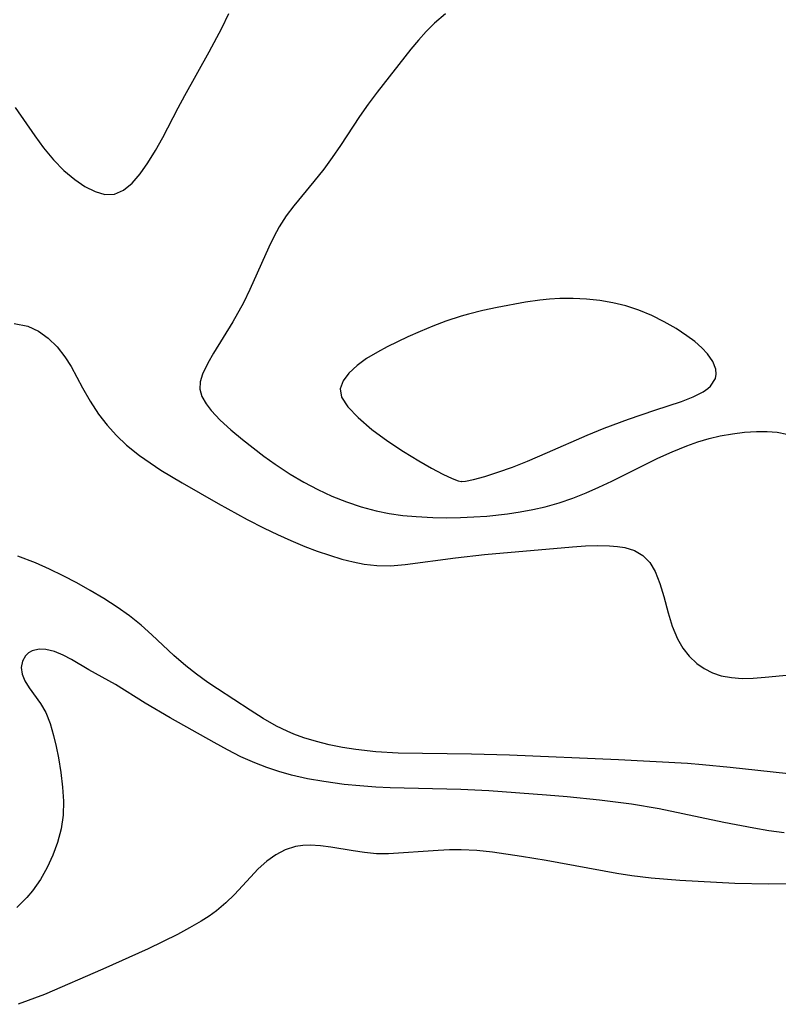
# Model space of a CAD drawing. Header units: metres. Extents: x 1073367 to 1082519, y 1569854 to 1574957.
# Tile 1028 of 1056: x 1080907 to 1080996, y 1573222 to 1573337. Entities that reach past the tile are written whole.
import ezdxf

# ---------------------------------------------------------------- set-up
doc = ezdxf.new("R2010")
doc.units = ezdxf.units.M
doc.layers.add('CGG_CurvaNivelLidar_v1', color=253, linetype='Continuous', lineweight=30)

msp = doc.modelspace()

# ---------------------------------------------------------------- linework, layer by layer
at = {"layer": 'CGG_CurvaNivelLidar_v1'}
for p, q in [((1080930.4088, 1573336.0589, 72), (1080931.2411, 1573337.763, 72)), ((1080956.6242, 1573337.7441, 72), (1080955.334, 1573336.636, 72)), ((1080955.334, 1573336.636, 72), (1080954.3817, 1573335.6763, 72)), ((1080928.9377, 1573333.2798, 72), (1080930.4088, 1573336.0589, 72)), ((1080954.3817, 1573335.6763, 72), (1080953.4677, 1573334.6547, 72)), ((1080953.4677, 1573334.6547, 72), (1080952.5807, 1573333.5886, 72)), ((1080926.0529, 1573328.1326, 72), (1080928.9377, 1573333.2798, 72)), ((1080952.5807, 1573333.5886, 72), (1080948.6178, 1573328.542, 72)), ((1080948.6178, 1573328.542, 72), (1080947.5699, 1573327.1352, 72)), ((1080925.2877, 1573326.7184, 72), (1080926.0529, 1573328.1326, 72)), ((1080947.5699, 1573327.1352, 72), (1080946.5614, 1573325.7014, 72)), ((1080906.1706, 1573326.7397, 72), (1080908.4558, 1573323.4017, 72)), ((1080923.4824, 1573323.2264, 72), (1080925.2877, 1573326.7184, 72)), ((1080946.5614, 1573325.7014, 72), (1080944.3141, 1573322.2939, 72)), ((1080908.4558, 1573323.4017, 72), (1080909.4842, 1573321.9971, 72)), ((1080922.6256, 1573321.6895, 72), (1080923.4824, 1573323.2264, 72)), ((1080909.4842, 1573321.9971, 72), (1080910.6483, 1573320.6146, 72)), ((1080921.7411, 1573320.2522, 72), (1080922.6256, 1573321.6895, 72)), ((1080944.3141, 1573322.2939, 72), (1080943.353, 1573320.8892, 72)), ((1080910.6483, 1573320.6146, 72), (1080911.8791, 1573319.3664, 72)), ((1080920.8339, 1573318.9611, 72), (1080921.7411, 1573320.2522, 72)), ((1080943.353, 1573320.8892, 72), (1080942.3546, 1573319.5234, 72)), ((1080911.8791, 1573319.3664, 72), (1080913.1544, 1573318.2824, 72)), ((1080942.3546, 1573319.5234, 72), (1080941.1899, 1573318.0607, 72)), ((1080913.1544, 1573318.2824, 72), (1080914.3445, 1573317.469, 72)), ((1080918.8913, 1573317.0342, 72), (1080919.889, 1573317.8637, 72)), ((1080919.889, 1573317.8637, 72), (1080920.8339, 1573318.9611, 72)), ((1080941.1899, 1573318.0607, 72), (1080938.8463, 1573315.215, 72)), ((1080914.3445, 1573317.469, 72), (1080915.5306, 1573316.871, 72)), ((1080915.5306, 1573316.871, 72), (1080916.6879, 1573316.5436, 72)), ((1080917.8219, 1573316.5684, 72), (1080918.8913, 1573317.0342, 72)), ((1080916.6879, 1573316.5436, 72), (1080917.8219, 1573316.5684, 72)), ((1080938.8463, 1573315.215, 72), (1080937.9559, 1573314.0256, 72)), ((1080937.9559, 1573314.0256, 72), (1080937.1265, 1573312.7197, 72)), ((1080937.1265, 1573312.7197, 72), (1080936.4943, 1573311.5618, 72)), ((1080936.4943, 1573311.5618, 72), (1080935.909, 1573310.3678, 72)), ((1080935.909, 1573310.3678, 72), (1080933.6811, 1573305.3654, 72)), ((1080933.6811, 1573305.3654, 72), (1080932.9356, 1573303.8335, 72)), ((1080967.6888, 1573304.1382, 72.5), (1080966.011, 1573303.8851, 72.5)), ((1080968.8579, 1573304.2669, 72.5), (1080967.6888, 1573304.1382, 72.5)), ((1080970.0645, 1573304.3312, 72.5), (1080968.8579, 1573304.2669, 72.5)), ((1080971.6198, 1573304.3336, 72.5), (1080970.0645, 1573304.3312, 72.5)), ((1080973.1809, 1573304.2545, 72.5), (1080971.6198, 1573304.3336, 72.5)), ((1080974.7375, 1573304.091, 72.5), (1080973.1809, 1573304.2545, 72.5)), ((1080976.2779, 1573303.835, 72.5), (1080974.7375, 1573304.091, 72.5)), ((1080932.9356, 1573303.8335, 72), (1080931.6898, 1573301.5755, 72)), ((1080961.0143, 1573302.9042, 72.5), (1080959.3529, 1573302.4848, 72.5)), ((1080962.6838, 1573303.2712, 72.5), (1080961.0143, 1573302.9042, 72.5)), ((1080966.011, 1573303.8851, 72.5), (1080962.6838, 1573303.2712, 72.5)), ((1080977.7887, 1573303.472, 72.5), (1080976.2779, 1573303.835, 72.5)), ((1080979.3095, 1573302.9661, 72.5), (1080977.7887, 1573303.472, 72.5)), ((1080980.8298, 1573302.326, 72.5), (1080979.3095, 1573302.9661, 72.5)), ((1080958.4954, 1573302.2409, 72.5), (1080956.6869, 1573301.6506, 72.5)), ((1080959.3529, 1573302.4848, 72.5), (1080958.4954, 1573302.2409, 72.5)), ((1080982.2911, 1573301.5979, 72.5), (1080980.8298, 1573302.326, 72.5)), ((1080906.0564, 1573301.3871, 71.5), (1080907.6508, 1573301.0799, 71.5)), ((1080907.6508, 1573301.0799, 71.5), (1080908.9005, 1573300.5087, 71.5)), ((1080908.9005, 1573300.5087, 71.5), (1080910.0424, 1573299.6907, 71.5)), ((1080931.6898, 1573301.5755, 72), (1080929.4475, 1573297.9211, 72)), ((1080955.168, 1573301.083, 72.5), (1080953.6759, 1573300.4724, 72.5)), ((1080956.6869, 1573301.6506, 72.5), (1080955.168, 1573301.083, 72.5)), ((1080983.6779, 1573300.8024, 72.5), (1080982.2911, 1573301.5979, 72.5)), ((1080984.967, 1573299.9548, 72.5), (1080983.6779, 1573300.8024, 72.5)), ((1080910.0424, 1573299.6907, 71.5), (1080911.076, 1573298.6755, 71.5)), ((1080952.2152, 1573299.8309, 72.5), (1080949.7851, 1573298.6612, 72.5)), ((1080953.6759, 1573300.4724, 72.5), (1080952.2152, 1573299.8309, 72.5)), ((1080985.8827, 1573299.2657, 72.5), (1080984.967, 1573299.9548, 72.5)), ((1080911.076, 1573298.6755, 71.5), (1080911.9947, 1573297.4993, 71.5)), ((1080949.7851, 1573298.6612, 72.5), (1080948.6465, 1573298.0445, 72.5)), ((1080986.6978, 1573298.5535, 72.5), (1080985.8827, 1573299.2657, 72.5)), ((1080987.3851, 1573297.8188, 72.5), (1080986.6978, 1573298.5535, 72.5)), ((1080911.9947, 1573297.4993, 71.5), (1080912.7183, 1573296.3382, 71.5)), ((1080929.4475, 1573297.9211, 72), (1080928.7514, 1573296.7286, 72)), ((1080947.3827, 1573297.271, 72.5), (1080946.2625, 1573296.4583, 72.5)), ((1080948.6465, 1573298.0445, 72.5), (1080947.3827, 1573297.271, 72.5)), ((1080987.9958, 1573296.9187, 72.5), (1080987.3851, 1573297.8188, 72.5)), ((1080912.7183, 1573296.3382, 71.5), (1080914.0639, 1573293.8431, 71.5)), ((1080928.7514, 1573296.7286, 72), (1080928.1222, 1573295.433, 72)), ((1080946.2625, 1573296.4583, 72.5), (1080945.3074, 1573295.5782, 72.5)), ((1080988.3363, 1573296.02, 72.5), (1080987.9958, 1573296.9187, 72.5)), ((1080988.3883, 1573295.4615, 72.5), (1080988.3363, 1573296.02, 72.5)), ((1080928.1222, 1573295.433, 72), (1080927.8557, 1573294.5427, 72)), ((1080945.3074, 1573295.5782, 72.5), (1080944.6233, 1573294.6668, 72.5)), ((1080987.7253, 1573294.0458, 72.5), (1080988.2973, 1573294.933, 72.5)), ((1080988.2973, 1573294.933, 72.5), (1080988.3883, 1573295.4615, 72.5)), ((1080914.0639, 1573293.8431, 71.5), (1080914.9526, 1573292.284, 71.5)), ((1080927.8557, 1573294.5427, 72), (1080927.8124, 1573293.6856, 72)), ((1080927.8124, 1573293.6856, 72), (1080928.056, 1573292.8103, 72)), ((1080944.6233, 1573294.6668, 72.5), (1080944.2992, 1573293.7346, 72.5)), ((1080944.2992, 1573293.7346, 72.5), (1080944.4568, 1573292.7407, 72.5)), ((1080986.875, 1573293.392, 72.5), (1080987.4203, 1573293.7731, 72.5)), ((1080987.4203, 1573293.7731, 72.5), (1080987.7253, 1573294.0458, 72.5)), ((1080928.056, 1573292.8103, 72), (1080928.5515, 1573291.9523, 72)), ((1080944.4568, 1573292.7407, 72.5), (1080945.1925, 1573291.6052, 72.5)), ((1080984.3225, 1573292.2579, 72.5), (1080985.7001, 1573292.7926, 72.5)), ((1080985.7001, 1573292.7926, 72.5), (1080986.875, 1573293.392, 72.5)), ((1080914.9526, 1573292.284, 71.5), (1080915.945, 1573290.7644, 71.5)), ((1080928.5515, 1573291.9523, 72), (1080929.1568, 1573291.1871, 72)), ((1080945.1925, 1573291.6052, 72.5), (1080946.3925, 1573290.3546, 72.5)), ((1080981.192, 1573291.2307, 72.5), (1080984.3225, 1573292.2579, 72.5)), ((1080915.945, 1573290.7644, 71.5), (1080916.9414, 1573289.4723, 71.5)), ((1080929.1568, 1573291.1871, 72), (1080930.2269, 1573290.0685, 72)), ((1080946.3925, 1573290.3546, 72.5), (1080948.0114, 1573288.9679, 72.5)), ((1080975.2451, 1573289.0984, 72.5), (1080978.1185, 1573290.1756, 72.5)), ((1080978.1185, 1573290.1756, 72.5), (1080981.192, 1573291.2307, 72.5)), ((1080916.9414, 1573289.4723, 71.5), (1080918.0391, 1573288.2537, 71.5)), ((1080930.2269, 1573290.0685, 72), (1080931.4691, 1573288.9318, 72)), ((1080948.0114, 1573288.9679, 72.5), (1080949.8689, 1573287.5859, 72.5)), ((1080973.2729, 1573288.3013, 72.5), (1080975.2451, 1573289.0984, 72.5)), ((1080918.0391, 1573288.2537, 71.5), (1080919.2333, 1573287.119, 71.5)), ((1080931.4691, 1573288.9318, 72), (1080932.8329, 1573287.7833, 72)), ((1080968.599, 1573286.2379, 72.5), (1080973.2729, 1573288.3013, 72.5)), ((1080986.2353, 1573287.4936, 72), (1080987.5502, 1573287.8809, 72)), ((1080987.5502, 1573287.8809, 72), (1080988.8692, 1573288.197, 72)), ((1080988.8692, 1573288.197, 72), (1080990.3067, 1573288.4555, 72)), ((1080990.3067, 1573288.4555, 72), (1080991.7315, 1573288.6277, 72)), ((1080991.7315, 1573288.6277, 72), (1080993.1311, 1573288.7158, 72)), ((1080993.1311, 1573288.7158, 72), (1080994.3537, 1573288.7174, 72)), ((1080994.3537, 1573288.7174, 72), (1080995.537, 1573288.6245, 72)), ((1080995.537, 1573288.6245, 72), (1080996.6654, 1573288.4209, 72)), ((1080919.2333, 1573287.119, 71.5), (1080920.7546, 1573285.8992, 71.5)), ((1080932.8329, 1573287.7833, 72), (1080935.3274, 1573285.8427, 72)), ((1080949.8689, 1573287.5859, 72.5), (1080951.6978, 1573286.3725, 72.5)), ((1080983.2368, 1573286.3517, 72), (1080984.9295, 1573287.0396, 72)), ((1080984.9295, 1573287.0396, 72), (1080986.2353, 1573287.4936, 72)), ((1080920.7546, 1573285.8992, 71.5), (1080921.9856, 1573285.0311, 71.5)), ((1080935.3274, 1573285.8427, 72), (1080936.644, 1573284.8979, 72)), ((1080951.6978, 1573286.3725, 72.5), (1080953.508, 1573285.2688, 72.5)), ((1080966.2678, 1573285.2423, 72.5), (1080968.599, 1573286.2379, 72.5)), ((1080976.1417, 1573282.9088, 72), (1080981.5613, 1573285.5881, 72)), ((1080981.5613, 1573285.5881, 72), (1080983.2368, 1573286.3517, 72)), ((1080921.9856, 1573285.0311, 71.5), (1080923.257, 1573284.2027, 71.5)), ((1080936.644, 1573284.8979, 72), (1080938.4389, 1573283.7146, 72)), ((1080953.508, 1573285.2688, 72.5), (1080955.0031, 1573284.4168, 72.5)), ((1080955.0031, 1573284.4168, 72.5), (1080956.3267, 1573283.7198, 72.5)), ((1080962.7785, 1573283.9321, 72.5), (1080964.4879, 1573284.5455, 72.5)), ((1080964.4879, 1573284.5455, 72.5), (1080966.2678, 1573285.2423, 72.5)), ((1080923.257, 1573284.2027, 71.5), (1080925.7397, 1573282.6916, 71.5)), ((1080938.4389, 1573283.7146, 72), (1080940.0226, 1573282.7839, 72)), ((1080956.3267, 1573283.7198, 72.5), (1080957.4073, 1573283.2138, 72.5)), ((1080957.4073, 1573283.2138, 72.5), (1080958.1392, 1573282.9319, 72.5)), ((1080959.9209, 1573283.0908, 72.5), (1080961.2657, 1573283.4497, 72.5)), ((1080961.2657, 1573283.4497, 72.5), (1080962.7785, 1573283.9321, 72.5)), ((1080925.7397, 1573282.6916, 71.5), (1080929.9653, 1573280.2806, 71.5)), ((1080940.0226, 1573282.7839, 72), (1080941.6519, 1573281.926, 72)), ((1080958.1392, 1573282.9319, 72.5), (1080958.4903, 1573282.8533, 72.5)), ((1080958.4903, 1573282.8533, 72.5), (1080958.5, 1573282.8845, 72.5)), ((1080958.5, 1573282.8845, 72.5), (1080958.5227, 1573282.8595, 72.5)), ((1080958.5227, 1573282.8595, 72.5), (1080958.9746, 1573282.8964, 72.5)), ((1080958.9746, 1573282.8964, 72.5), (1080959.9209, 1573283.0908, 72.5)), ((1080973.1244, 1573281.5156, 72), (1080974.64, 1573282.1912, 72)), ((1080974.64, 1573282.1912, 72), (1080976.1417, 1573282.9088, 72)), ((1080941.6519, 1573281.926, 72), (1080943.319, 1573281.1453, 72)), ((1080943.319, 1573281.1453, 72), (1080945.0203, 1573280.4527, 72)), ((1080969.9706, 1573280.3503, 72), (1080971.5888, 1573280.9017, 72)), ((1080971.5888, 1573280.9017, 72), (1080973.1244, 1573281.5156, 72)), ((1080929.9653, 1573280.2806, 71.5), (1080933.391, 1573278.386, 71.5)), ((1080945.0203, 1573280.4527, 72), (1080946.7425, 1573279.8681, 72)), ((1080946.7425, 1573279.8681, 72), (1080948.4959, 1573279.4012, 72)), ((1080966.8659, 1573279.5583, 72), (1080968.3268, 1573279.8889, 72)), ((1080968.3268, 1573279.8889, 72), (1080969.9706, 1573280.3503, 72)), ((1080948.4959, 1573279.4012, 72), (1080950.048, 1573279.0997, 72)), ((1080950.048, 1573279.0997, 72), (1080951.6174, 1573278.8825, 72)), ((1080951.6174, 1573278.8825, 72), (1080953.1991, 1573278.7332, 72)), ((1080953.1991, 1573278.7332, 72), (1080955.1708, 1573278.6283, 72)), ((1080955.1708, 1573278.6283, 72), (1080956.792, 1573278.6021, 72)), ((1080956.792, 1573278.6021, 72), (1080958.4148, 1573278.6259, 72)), ((1080958.4148, 1573278.6259, 72), (1080959.9537, 1573278.6939, 72)), ((1080959.9537, 1573278.6939, 72), (1080961.4896, 1573278.8044, 72)), ((1080961.4896, 1573278.8044, 72), (1080963.905, 1573279.0671, 72)), ((1080963.905, 1573279.0671, 72), (1080965.3909, 1573279.2875, 72)), ((1080965.3909, 1573279.2875, 72), (1080966.8659, 1573279.5583, 72)), ((1080933.391, 1573278.386, 71.5), (1080935.3849, 1573277.3657, 71.5)), ((1080935.3849, 1573277.3657, 71.5), (1080936.9345, 1573276.621, 71.5)), ((1080936.9345, 1573276.621, 71.5), (1080938.4961, 1573275.9163, 71.5)), ((1080938.4961, 1573275.9163, 71.5), (1080940.1249, 1573275.2372, 71.5)), ((1080940.1249, 1573275.2372, 71.5), (1080941.5748, 1573274.6877, 71.5)), ((1080961.2091, 1573274.2759, 71.5), (1080971.5563, 1573275.2013, 71.5)), ((1080971.5563, 1573275.2013, 71.5), (1080973.0493, 1573275.2911, 71.5)), ((1080973.0493, 1573275.2911, 71.5), (1080974.4909, 1573275.3339, 71.5)), ((1080974.4909, 1573275.3339, 71.5), (1080975.864, 1573275.3126, 71.5)), ((1080975.864, 1573275.3126, 71.5), (1080976.7983, 1573275.2434, 71.5)), ((1080976.7983, 1573275.2434, 71.5), (1080977.68, 1573275.107, 71.5)), ((1080977.68, 1573275.107, 71.5), (1080978.8218, 1573274.7569, 71.5)), ((1080908.5376, 1573273.3005, 71.5), (1080906.4968, 1573274.0905, 71.5)), ((1080941.5748, 1573274.6877, 71.5), (1080943.0308, 1573274.1903, 71.5)), ((1080943.0308, 1573274.1903, 71.5), (1080944.4897, 1573273.7504, 71.5)), ((1080957.8258, 1573273.8976, 71.5), (1080961.2091, 1573274.2759, 71.5)), ((1080978.8218, 1573274.7569, 71.5), (1080979.803, 1573274.1841, 71.5)), ((1080979.803, 1573274.1841, 71.5), (1080980.607, 1573273.3407, 71.5)), ((1080910.1779, 1573272.5733, 71.5), (1080908.5376, 1573273.3005, 71.5)), ((1080944.4897, 1573273.7504, 71.5), (1080945.798, 1573273.4154, 71.5)), ((1080945.798, 1573273.4154, 71.5), (1080947.1123, 1573273.1587, 71.5)), ((1080947.1123, 1573273.1587, 71.5), (1080948.5819, 1573272.9948, 71.5)), ((1080948.5819, 1573272.9948, 71.5), (1080950.1909, 1573272.9733, 71.5)), ((1080950.1909, 1573272.9733, 71.5), (1080951.927, 1573273.1033, 71.5)), ((1080951.927, 1573273.1033, 71.5), (1080957.8258, 1573273.8976, 71.5)), ((1080980.607, 1573273.3407, 71.5), (1080981.2356, 1573272.283, 71.5)), ((1080911.7943, 1573271.7874, 71.5), (1080910.1779, 1573272.5733, 71.5)), ((1080913.3872, 1573270.9543, 71.5), (1080911.7943, 1573271.7874, 71.5)), ((1080981.2356, 1573272.283, 71.5), (1080981.7909, 1573270.8769, 71.5)), ((1080914.9553, 1573270.081, 71.5), (1080913.3872, 1573270.9543, 71.5)), ((1080981.7909, 1573270.8769, 71.5), (1080982.242, 1573269.3419, 71.5)), ((1080916.5576, 1573269.1294, 71.5), (1080914.9553, 1573270.081, 71.5)), ((1080982.242, 1573269.3419, 71.5), (1080982.747, 1573267.4533, 71.5)), ((1080918.1161, 1573268.1241, 71.5), (1080916.5576, 1573269.1294, 71.5)), ((1080919.5626, 1573267.0897, 71.5), (1080918.1161, 1573268.1241, 71.5)), ((1080920.9418, 1573265.9812, 71.5), (1080919.5626, 1573267.0897, 71.5)), ((1080982.747, 1573267.4533, 71.5), (1080983.2306, 1573265.8802, 71.5)), ((1080922.1975, 1573264.8486, 71.5), (1080920.9418, 1573265.9812, 71.5)), ((1080983.2306, 1573265.8802, 71.5), (1080983.8511, 1573264.3844, 71.5)), ((1080924.7791, 1573262.4337, 71.5), (1080922.1975, 1573264.8486, 71.5)), ((1080983.8511, 1573264.3844, 71.5), (1080984.4767, 1573263.3117, 71.5)), ((1080907.3583, 1573262.3829, 72), (1080907.0164, 1573261.7552, 72)), ((1080907.7147, 1573262.7335, 72), (1080907.3583, 1573262.3829, 72)), ((1080908.158, 1573262.9917, 72), (1080907.7147, 1573262.7335, 72)), ((1080908.9809, 1573263.1792, 72), (1080908.158, 1573262.9917, 72)), ((1080909.7704, 1573263.1405, 72), (1080908.9809, 1573263.1792, 72)), ((1080910.7602, 1573262.9014, 72), (1080909.7704, 1573263.1405, 72)), ((1080911.7894, 1573262.4847, 72), (1080910.7602, 1573262.9014, 72)), ((1080912.7672, 1573261.9599, 72), (1080911.7894, 1573262.4847, 72)), ((1080926.1751, 1573261.2279, 71.5), (1080924.7791, 1573262.4337, 71.5)), ((1080984.4767, 1573263.3117, 71.5), (1080985.2288, 1573262.3466, 71.5)), ((1080907.0164, 1573261.7552, 72), (1080906.8815, 1573261.0278, 72)), ((1080914.8098, 1573260.7348, 72), (1080912.7672, 1573261.9599, 72)), ((1080927.4409, 1573260.2312, 71.5), (1080926.1751, 1573261.2279, 71.5)), ((1080985.2288, 1573262.3466, 71.5), (1080986.1029, 1573261.513, 71.5)), ((1080986.1029, 1573261.513, 71.5), (1080986.9827, 1573260.9003, 71.5)), ((1080906.8815, 1573261.0278, 72), (1080906.9695, 1573260.2522, 72)), ((1080906.9695, 1573260.2522, 72), (1080907.3, 1573259.443, 72)), ((1080917.9373, 1573259.0203, 72), (1080914.8098, 1573260.7348, 72)), ((1080928.7454, 1573259.2847, 71.5), (1080927.4409, 1573260.2312, 71.5)), ((1080986.9827, 1573260.9003, 71.5), (1080987.9438, 1573260.4168, 71.5)), ((1080987.9438, 1573260.4168, 71.5), (1080988.9726, 1573260.0678, 71.5)), ((1080988.9726, 1573260.0678, 71.5), (1080990.1708, 1573259.8416, 71.5)), ((1080994.1462, 1573259.8803, 71.5), (1080997.0117, 1573260.1649, 71.5)), ((1080907.3, 1573259.443, 72), (1080907.8089, 1573258.6236, 72)), ((1080921.4246, 1573256.8359, 72), (1080917.9373, 1573259.0203, 72)), ((1080929.8863, 1573258.5082, 71.5), (1080928.7454, 1573259.2847, 71.5)), ((1080990.1708, 1573259.8416, 71.5), (1080991.4211, 1573259.7537, 71.5)), ((1080991.4211, 1573259.7537, 71.5), (1080992.7094, 1573259.7727, 71.5)), ((1080992.7094, 1573259.7727, 71.5), (1080994.1462, 1573259.8803, 71.5)), ((1080907.8089, 1573258.6236, 72), (1080909.1191, 1573256.8069, 72)), ((1080933.7235, 1573256.006, 71.5), (1080929.8863, 1573258.5082, 71.5)), ((1080909.1191, 1573256.8069, 72), (1080909.7526, 1573255.7325, 72)), ((1080924.3329, 1573255.1061, 72), (1080921.4246, 1573256.8359, 72)), ((1080909.7526, 1573255.7325, 72), (1080910.2656, 1573254.4567, 72)), ((1080935.262, 1573255.0415, 71.5), (1080933.7235, 1573256.006, 71.5)), ((1080910.2656, 1573254.4567, 72), (1080910.6728, 1573253.0473, 72)), ((1080929.493, 1573252.217, 72), (1080924.3329, 1573255.1061, 72)), ((1080936.8343, 1573254.1499, 71.5), (1080935.262, 1573255.0415, 71.5)), ((1080938.0768, 1573253.5452, 71.5), (1080936.8343, 1573254.1499, 71.5)), ((1080938.8696, 1573253.2113, 71.5), (1080938.0768, 1573253.5452, 71.5)), ((1080940.0166, 1573252.7918, 71.5), (1080938.8696, 1573253.2113, 71.5)), ((1080910.6728, 1573253.0473, 72), (1080910.9855, 1573251.7559, 72)), ((1080931.0613, 1573251.3689, 72), (1080929.493, 1573252.217, 72)), ((1080941.5007, 1573252.3379, 71.5), (1080940.0166, 1573252.7918, 71.5)), ((1080943.0142, 1573251.9581, 71.5), (1080941.5007, 1573252.3379, 71.5)), ((1080910.9855, 1573251.7559, 72), (1080911.263, 1573250.4091, 72)), ((1080932.648, 1573250.5611, 72), (1080931.0613, 1573251.3689, 72)), ((1080944.5509, 1573251.6444, 71.5), (1080943.0142, 1573251.9581, 71.5)), ((1080946.1064, 1573251.3929, 71.5), (1080944.5509, 1573251.6444, 71.5)), ((1080948.4836, 1573251.1282, 71.5), (1080946.1064, 1573251.3929, 71.5)), ((1080951.0723, 1573250.9818, 71.5), (1080948.4836, 1573251.1282, 71.5)), ((1080959.6759, 1573250.8681, 71.5), (1080951.0723, 1573250.9818, 71.5)), ((1080964.1467, 1573250.7364, 71.5), (1080959.6759, 1573250.8681, 71.5)), ((1080911.263, 1573250.4091, 72), (1080911.5366, 1573248.7204, 72)), ((1080934.2657, 1573249.8263, 72), (1080932.648, 1573250.5611, 72)), ((1080935.6743, 1573249.2811, 72), (1080934.2657, 1573249.8263, 72)), ((1080976.9156, 1573250.198, 71.5), (1080964.1467, 1573250.7364, 71.5)), ((1080985.0356, 1573249.7464, 71.5), (1080976.9156, 1573250.198, 71.5)), ((1080986.7749, 1573249.6129, 71.5), (1080985.0356, 1573249.7464, 71.5)), ((1080911.5366, 1573248.7204, 72), (1080911.7329, 1573247.0024, 72)), ((1080937.1105, 1573248.8077, 72), (1080935.6743, 1573249.2811, 72)), ((1080938.5697, 1573248.4012, 72), (1080937.1105, 1573248.8077, 72)), ((1080990.0189, 1573249.3049, 71.5), (1080986.7749, 1573249.6129, 71.5)), ((1080998.5558, 1573248.3617, 71.5), (1080990.0189, 1573249.3049, 71.5)), ((1080940.4494, 1573247.976, 72), (1080938.5697, 1573248.4012, 72)), ((1080942.3527, 1573247.6375, 72), (1080940.4494, 1573247.976, 72)), ((1080944.7504, 1573247.3161, 72), (1080942.3527, 1573247.6375, 72)), ((1080911.7329, 1573247.0024, 72), (1080911.8313, 1573245.3416, 72)), ((1080946.5975, 1573247.1301, 72), (1080944.7504, 1573247.3161, 72)), ((1080948.4518, 1573246.9926, 72), (1080946.5975, 1573247.1301, 72)), ((1080950.1322, 1573246.9094, 72), (1080948.4518, 1573246.9926, 72)), ((1080958.457, 1573246.6969, 72), (1080950.1322, 1573246.9094, 72)), ((1080961.7146, 1573246.5456, 72), (1080958.457, 1573246.6969, 72)), ((1080968.4901, 1573246.0551, 72), (1080961.7146, 1573246.5456, 72)), ((1080911.8313, 1573245.3416, 72), (1080911.7837, 1573243.6884, 72)), ((1080970.9162, 1573245.8457, 72), (1080968.4901, 1573246.0551, 72)), ((1080974.6912, 1573245.4607, 72), (1080970.9162, 1573245.8457, 72)), ((1080978.451, 1573244.9795, 72), (1080974.6912, 1573245.4607, 72)), ((1080981.6876, 1573244.4341, 72), (1080978.451, 1573244.9795, 72)), ((1080989.2778, 1573242.8401, 72), (1080981.6876, 1573244.4341, 72)), ((1080911.7837, 1573243.6884, 72), (1080911.544, 1573242.0848, 72)), ((1080992.8075, 1573242.1655, 72), (1080989.2778, 1573242.8401, 72)), ((1080911.544, 1573242.0848, 72), (1080911.1326, 1573240.5063, 72)), ((1080994.5787, 1573241.871, 72), (1080992.8075, 1573242.1655, 72)), ((1080996.3547, 1573241.6171, 72), (1080994.5787, 1573241.871, 72)), ((1080911.1326, 1573240.5063, 72), (1080910.5918, 1573238.9989, 72)), ((1080937.8537, 1573239.642, 72.5), (1080936.7346, 1573239.0532, 72.5)), ((1080939.0315, 1573240.0277, 72.5), (1080937.8537, 1573239.642, 72.5)), ((1080939.8874, 1573240.158, 72.5), (1080939.0315, 1573240.0277, 72.5)), ((1080940.7681, 1573240.1896, 72.5), (1080939.8874, 1573240.158, 72.5)), ((1080941.9738, 1573240.1156, 72.5), (1080940.7681, 1573240.1896, 72.5)), ((1080943.2095, 1573239.9506, 72.5), (1080941.9738, 1573240.1156, 72.5)), ((1080945.8039, 1573239.5014, 72.5), (1080943.2095, 1573239.9506, 72.5)), ((1080947.1579, 1573239.3008, 72.5), (1080945.8039, 1573239.5014, 72.5)), ((1080948.5307, 1573239.1802, 72.5), (1080947.1579, 1573239.3008, 72.5)), ((1080955.7713, 1573239.5559, 72.5), (1080949.9373, 1573239.1721, 72.5)), ((1080957.1202, 1573239.6112, 72.5), (1080955.7713, 1573239.5559, 72.5)), ((1080958.4778, 1573239.6194, 72.5), (1080957.1202, 1573239.6112, 72.5)), ((1080960.3077, 1573239.5332, 72.5), (1080958.4778, 1573239.6194, 72.5)), ((1080962.1461, 1573239.3523, 72.5), (1080960.3077, 1573239.5332, 72.5)), ((1080965.5389, 1573238.8673, 72.5), (1080962.1461, 1573239.3523, 72.5)), ((1080910.5918, 1573238.9989, 72), (1080909.9255, 1573237.5382, 72)), ((1080935.6758, 1573238.3015, 72.5), (1080934.6817, 1573237.4184, 72.5)), ((1080936.7346, 1573239.0532, 72.5), (1080935.6758, 1573238.3015, 72.5)), ((1080949.9373, 1573239.1721, 72.5), (1080948.5307, 1573239.1802, 72.5)), ((1080968.4342, 1573238.3814, 72.5), (1080965.5389, 1573238.8673, 72.5)), ((1080976.72, 1573236.8565, 72.5), (1080968.4342, 1573238.3814, 72.5)), ((1080909.9255, 1573237.5382, 72), (1080909.1351, 1573236.1411, 72)), ((1080934.6817, 1573237.4184, 72.5), (1080933.7536, 1573236.44, 72.5)), ((1080909.1351, 1573236.1411, 72), (1080908.213, 1573234.8286, 72)), ((1080933.7536, 1573236.44, 72.5), (1080931.8973, 1573234.3765, 72.5)), ((1080978.5043, 1573236.578, 72.5), (1080976.72, 1573236.8565, 72.5)), ((1080980.7785, 1573236.2931, 72.5), (1080978.5043, 1573236.578, 72.5)), ((1080984.1399, 1573236.031, 72.5), (1080980.7785, 1573236.2931, 72.5)), ((1080990.5812, 1573235.6919, 72.5), (1080984.1399, 1573236.031, 72.5)), ((1080908.213, 1573234.8286, 72), (1080907.5229, 1573234.0182, 72)), ((1080994.5099, 1573235.6138, 72.5), (1080990.5812, 1573235.6919, 72.5)), ((1080997.4753, 1573235.6463, 72.5), (1080994.5099, 1573235.6138, 72.5)), ((1080907.5229, 1573234.0182, 72), (1080906.3648, 1573232.8783, 72)), ((1080931.8973, 1573234.3765, 72.5), (1080930.8864, 1573233.3993, 72.5)), ((1080929.7877, 1573232.4879, 72.5), (1080928.9103, 1573231.86, 72.5)), ((1080930.8864, 1573233.3993, 72.5), (1080929.7877, 1573232.4879, 72.5)), ((1080927.9915, 1573231.2686, 72.5), (1080926.6275, 1573230.4695, 72.5)), ((1080928.9103, 1573231.86, 72.5), (1080927.9915, 1573231.2686, 72.5)), ((1080926.6275, 1573230.4695, 72.5), (1080925.2129, 1573229.7087, 72.5)), ((1080925.2129, 1573229.7087, 72.5), (1080921.7566, 1573228.0184, 72.5)), ((1080921.7566, 1573228.0184, 72.5), (1080916.4529, 1573225.6172, 72.5)), ((1080916.4529, 1573225.6172, 72.5), (1080909.5866, 1573222.669, 72.5)), ((1080909.5866, 1573222.669, 72.5), (1080906.5123, 1573221.5028, 72.5))]:
    msp.add_line(p, q, dxfattribs=at)

doc.saveas('drawing.dxf')
